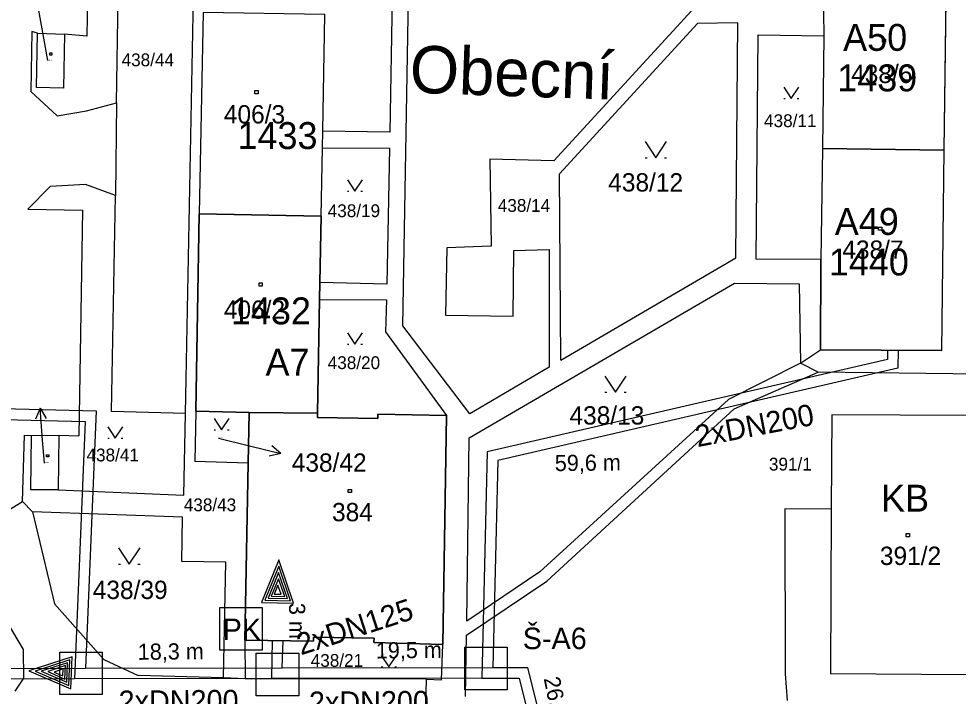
# Model space of a CAD drawing. Extents: x -468021 to -466942, y -1130484 to -1128584.
# Drawn here: x -467698.5 to -467611.3, y -1129128.4 to -1129065.5 of the extents above; entities that cross this region are included whole.
import ezdxf

# ---------------------------------------------------------------- set-up
doc = ezdxf.new("R2010")
doc.units = 0
for name, color, linetype in [('13-Redukce', 7, 'Continuous'), ('14a-Šachty', 7, 'Continuous'), ('17-Plynové kotelny', 7, 'Continuous'), ('19-PK-šrafy', 7, 'Continuous'), ('21-Označení-odběrného-místa', 7, 'Continuous'), ('22-Odběrná místa-šrafy', 7, 'Continuous'), ('23-Popisy-budov', 7, 'Continuous'), ('25-Popisná-čísla', 7, 'Continuous'), ('27-delky-vedeni', 7, 'Continuous'), ('DKM', 7, 'Continuous'), ('UT_SKUTEČNOST_předizolované potrubí', 7, 'Continuous'), ('UT_SKUTEČNOST_staré', 7, 'Continuous')]:
    doc.layers.add(name, color=color, linetype=linetype)

# ---------------------------------------------------------------- blocks, each defined once
blk = doc.blocks.new('SACHTA')
at = {"layer": '14a-Šachty'}
blk.add_lwpolyline([(-0.00001391, 0.00002346), (0.00002558, 0.00002346), (0.00002558, -0.00001604), (-0.00001391, -0.00001604)], close=True, dxfattribs=at)
blk = doc.blocks.new('REDUKCE')
at = {"layer": '13-Redukce'}
for points in [[(-0.01322, 0.00747), (0.02656, 0.02205), (-0.01322, 0.03715), (-0.01322, 0.00747)], [(-0.01121, 0.01028), (0.02073, 0.02206), (-0.01123, 0.03426), (-0.01121, 0.01028)], [(-0.00918, 0.01313), (0.01492, 0.02205), (-0.00918, 0.03128), (-0.00918, 0.01313)], [(-0.00725, 0.01583), (0.00893, 0.02206), (-0.00726, 0.02841), (-0.00725, 0.01583)], [(-0.00521, 0.01911), (0.00311, 0.02232), (-0.00522, 0.02558), (-0.00521, 0.01911)]]:
    blk.add_lwpolyline(points, dxfattribs=at)
blk = doc.blocks.new('PK')
at = {"layer": '17-Plynové kotelny'}
blk.add_lwpolyline([(-0.00001391, 0.00002346), (0.00002558, 0.00002346), (0.00002558, -0.00001604), (-0.00001391, -0.00001604)], close=True, dxfattribs=at)
blk.add_text('PK', height=0.00002, dxfattribs=at).set_placement((-0.0000113, -0.00000673))

msp = doc.modelspace()

# ---------------------------------------------------------------- linework, layer by layer
at = {"layer": '19-PK-šrafy'}
msp.add_lwpolyline([(-467658.789, -1129102.3), (-467665.17, -1129102.18), (-467665.18, -1129102.57), (-467670.789, -1129102.47), (-467670.78, -1129102.08), (-467677.13, -1129102), (-467677.219, -1129106.72), (-467677.52, -1129123.139), (-467671.15, -1129123.26), (-467671.15, -1129122.86), (-467665.53, -1129122.96), (-467665.539, -1129123.36), (-467659.15, -1129123.54), (-467658.789, -1129102.3)], dxfattribs=at)
at = {"layer": '22-Odběrná místa-šrafy'}
for p, q in [((-467681.76, -1129083.56), (-467670.45, -1129083.77)), ((-467670.45, -1129083.77), (-467681.76, -1129083.56))]:
    msp.add_line(p, q, dxfattribs=at)
for points in [[(-467623.599, -1129058.889), (-467623.76, -1129064.879), (-467623.75, -1129067.03), (-467623.849, -1129077.49), (-467612.55, -1129077.639), (-467612.3, -1129059.04)], [(-467670.099, -1129065.06), (-467681.409, -1129064.86), (-467681.76, -1129083.56)], [(-467670.45, -1129083.77), (-467670.33, -1129077.43), (-467670.3, -1129075.879), (-467670.099, -1129065.06)], [(-467612.55, -1129077.639), (-467623.849, -1129077.49), (-467624.02, -1129087.79), (-467624.06, -1129096.2), (-467612.789, -1129096.24), (-467612.55, -1129077.639)], [(-467681.76, -1129083.56), (-467682.09, -1129101.879), (-467677.13, -1129102), (-467670.78, -1129102.08), (-467670.59, -1129091.53), (-467670.56, -1129089.93), (-467670.45, -1129083.77)]]:
    msp.add_lwpolyline(points, dxfattribs=at)
at = {"layer": 'DKM'}
for p, q in [((-467662.86, -1129093.96), (-467661.97, -1129044.42)), ((-467689.46, -1129073.26), (-467689.05, -1129046.06)), ((-467683.03, -1129102.1), (-467681.98, -1129046.06)), ((-467691.96, -1129051.94), (-467692.2, -1129067.05)), ((-467663.68, -1129054.51), (-467664.06, -1129075.98)), ((-467612.55, -1129077.64), (-467612.3, -1129059.04)), ((-467696.36, -1129066.39), (-467696.905, -1129063.439)), ((-467681.41, -1129064.86), (-467681.76, -1129083.56)), ((-467670.3, -1129075.88), (-467670.1, -1129065.06)), ((-467636.02, -1129064.7), (-467648.81, -1129078.65)), ((-467623.76, -1129064.88), (-467623.75, -1129067.03)), ((-467635.47, -1129065.89), (-467648.31, -1129079.86)), ((-467631.73, -1129065.82), (-467635.47, -1129065.89)), ((-467631.93, -1129087.64), (-467631.73, -1129065.82)), ((-467697.31, -1129066.64), (-467697.41, -1129072.2)), ((-467696.79, -1129066.78), (-467697.31, -1129066.64)), ((-467696.89, -1129071.83), (-467696.79, -1129066.78)), ((-467696.79, -1129066.78), (-467694.29, -1129066.88)), ((-467695.82, -1129069.34), (-467696.36, -1129066.39)), ((-467694.29, -1129066.88), (-467694.39, -1129071.88)), ((-467692.2, -1129067.05), (-467694.29, -1129066.88)), ((-467630.03, -1129087.76), (-467629.85, -1129066.95)), ((-467629.85, -1129066.95), (-467623.75, -1129067.03)), ((-467623.75, -1129067.03), (-467623.85, -1129077.49)), ((-467618.3, -1129067.33), (-467618, -1129067.33)), ((-467618.3, -1129067.63), (-467618.3, -1129067.33)), ((-467618, -1129067.63), (-467618.3, -1129067.63)), ((-467618, -1129067.33), (-467618, -1129067.63)), ((-467695.66, -1129068.61), (-467695.45, -1129068.61)), ((-467695.66, -1129068.82), (-467695.66, -1129068.61)), ((-467695.45, -1129068.61), (-467695.45, -1129068.82)), ((-467695.45, -1129068.82), (-467695.66, -1129068.82)), ((-467697.41, -1129072.2), (-467694.96, -1129074.45)), ((-467694.39, -1129071.88), (-467696.89, -1129071.83)), ((-467676.59, -1129072.12), (-467676.29, -1129072.12)), ((-467676.59, -1129072.42), (-467676.59, -1129072.12)), ((-467676.29, -1129072.12), (-467676.29, -1129072.42)), ((-467627.47, -1129071.81), (-467626.77, -1129072.86)), ((-467626.77, -1129072.86), (-467626.07, -1129071.81)), ((-467676.29, -1129072.42), (-467676.59, -1129072.42)), ((-467627.47, -1129072.86), (-467627.33, -1129072.86)), ((-467626.21, -1129072.86), (-467626.07, -1129072.86)), ((-467692.24, -1129074), (-467689.46, -1129073.26)), ((-467689.46, -1129073.26), (-467689.55, -1129081.86)), ((-467694.96, -1129074.45), (-467692.24, -1129074)), ((-467670.33, -1129077.43), (-467670.3, -1129075.88)), ((-467664.06, -1129075.98), (-467670.3, -1129075.88)), ((-467670.45, -1129083.77), (-467670.33, -1129077.43)), ((-467670.33, -1129077.43), (-467664.1, -1129077.47)), ((-467640.35, -1129076.86), (-467639.35, -1129078.36)), ((-467639.35, -1129078.36), (-467638.35, -1129076.86)), ((-467664.1, -1129077.47), (-467664.33, -1129090.08)), ((-467623.85, -1129077.49), (-467624.02, -1129087.79)), ((-467623.85, -1129077.49), (-467612.55, -1129077.64)), ((-467612.79, -1129096.24), (-467612.55, -1129077.64)), ((-467648.81, -1129078.65), (-467654.77, -1129078.5)), ((-467654.77, -1129078.5), (-467654.65, -1129086.58)), ((-467640.35, -1129078.36), (-467640.15, -1129078.36)), ((-467638.55, -1129078.36), (-467638.35, -1129078.36)), ((-467648.16, -1129097.14), (-467648.31, -1129079.86)), ((-467692.32, -1129080.83), (-467695.63, -1129081.02)), ((-467689.55, -1129081.86), (-467692.32, -1129080.83)), ((-467668, -1129080.4), (-467667.3, -1129081.45)), ((-467667.3, -1129081.45), (-467666.6, -1129080.4)), ((-467695.63, -1129081.02), (-467697.69, -1129083.13)), ((-467668, -1129081.45), (-467667.86, -1129081.45)), ((-467666.74, -1129081.45), (-467666.6, -1129081.45)), ((-467689.92, -1129101.92), (-467689.55, -1129081.86)), ((-467697.69, -1129083.13), (-467692.6, -1129083.21)), ((-467692.6, -1129083.21), (-467692.96, -1129104.17)), ((-467682.09, -1129101.88), (-467681.76, -1129083.56)), ((-467681.76, -1129083.56), (-467670.45, -1129083.77)), ((-467670.45, -1129083.77), (-467670.56, -1129089.93)), ((-467618.65, -1129084.79), (-467618.35, -1129084.79)), ((-467618.65, -1129085.09), (-467618.65, -1129084.79)), ((-467618.35, -1129085.09), (-467618.65, -1129085.09)), ((-467618.35, -1129084.79), (-467618.35, -1129085.09)), ((-467658.75, -1129086.72), (-467658.89, -1129092.97)), ((-467654.65, -1129086.58), (-467658.75, -1129086.72)), ((-467652.61, -1129093.06), (-467652.55, -1129086.97)), ((-467652.55, -1129086.97), (-467649.26, -1129086.89)), ((-467649.26, -1129086.89), (-467649.26, -1129097.79)), ((-467648.16, -1129097.14), (-467631.93, -1129087.64)), ((-467624.02, -1129087.79), (-467630.03, -1129087.76)), ((-467624.06, -1129096.2), (-467624.02, -1129087.79)), ((-467676.21, -1129089.97), (-467675.91, -1129089.97)), ((-467676.21, -1129090.27), (-467676.21, -1129089.97)), ((-467675.91, -1129090.27), (-467676.21, -1129090.27)), ((-467675.91, -1129089.97), (-467675.91, -1129090.27)), ((-467670.56, -1129089.93), (-467670.59, -1129091.53)), ((-467664.33, -1129090.08), (-467670.56, -1129089.93)), ((-467656.68, -1129104.35), (-467632.03, -1129089.99)), ((-467632.03, -1129089.99), (-467626.02, -1129090.06)), ((-467626.02, -1129090.06), (-467625.9, -1129097.44)), ((-467670.59, -1129091.53), (-467670.78, -1129102.08)), ((-467670.59, -1129091.53), (-467664.38, -1129091.55)), ((-467664.38, -1129091.55), (-467664.46, -1129094.51)), ((-467658.89, -1129092.97), (-467652.61, -1129093.06)), ((-467656.63, -1129102.15), (-467662.86, -1129093.96)), ((-467668, -1129094.61), (-467667.3, -1129095.66)), ((-467667.3, -1129095.66), (-467666.6, -1129094.61)), ((-467664.46, -1129094.51), (-467658.79, -1129102.3)), ((-467668, -1129095.66), (-467667.86, -1129095.66)), ((-467666.74, -1129095.66), (-467666.6, -1129095.66)), ((-467625.9, -1129097.44), (-467624.06, -1129096.2)), ((-467612.79, -1129096.24), (-467624.06, -1129096.2)), ((-467625.9, -1129097.44), (-467632.6, -1129100.81)), ((-467624.25, -1129098.27), (-467625.9, -1129097.44)), ((-467649.26, -1129097.79), (-467656.63, -1129102.15)), ((-467632.08, -1129101.67), (-467624.25, -1129098.27)), ((-467602.98, -1129098.54), (-467624.25, -1129098.27)), ((-467644.09, -1129098.63), (-467643.09, -1129100.13)), ((-467643.09, -1129100.13), (-467642.09, -1129098.63)), ((-467644.09, -1129100.13), (-467643.89, -1129100.13)), ((-467642.29, -1129100.13), (-467642.09, -1129100.13)), ((-467632.6, -1129100.81), (-467650.11, -1129116.82)), ((-467696.559, -1129101.599), (-467696.978, -1129102.636)), ((-467696.32, -1129104.59), (-467696.559, -1129101.599)), ((-467696.559, -1129101.599), (-467695.981, -1129102.556)), ((-467682.09, -1129101.88), (-467682.17, -1129106.57)), ((-467677.13, -1129102), (-467682.09, -1129101.88)), ((-467649.48, -1129117.66), (-467632.08, -1129101.67)), ((-467683.03, -1129102.1), (-467689.92, -1129101.92)), ((-467683.19, -1129109.69), (-467683.03, -1129102.1)), ((-467680.39, -1129102.58), (-467679.69, -1129103.63)), ((-467679.69, -1129103.63), (-467678.99, -1129102.58)), ((-467677.22, -1129106.72), (-467677.13, -1129102)), ((-467670.78, -1129102.08), (-467677.13, -1129102)), ((-467670.78, -1129102.08), (-467670.79, -1129102.47)), ((-467670.79, -1129102.47), (-467665.18, -1129102.57)), ((-467665.18, -1129102.57), (-467665.17, -1129102.18)), ((-467665.17, -1129102.18), (-467658.79, -1129102.3)), ((-467658.79, -1129102.3), (-467659.15, -1129123.54)), ((-467623, -1129102.22), (-467623.05, -1129111)), ((-467610.3, -1129102.29), (-467623, -1129102.22)), ((-467690.27, -1129103.35), (-467689.57, -1129104.4)), ((-467689.57, -1129104.4), (-467688.87, -1129103.35)), ((-467680.39, -1129103.63), (-467680.25, -1129103.63)), ((-467679.13, -1129103.63), (-467678.99, -1129103.63)), ((-467698.2, -1129110.28), (-467698, -1129104.13)), ((-467698, -1129104.13), (-467697.36, -1129104.14)), ((-467697.41, -1129109.18), (-467697.36, -1129104.14)), ((-467697.36, -1129104.14), (-467694.81, -1129104.12)), ((-467694.81, -1129104.12), (-467694.88, -1129109.19)), ((-467694.81, -1129104.12), (-467692.96, -1129104.17)), ((-467690.27, -1129104.4), (-467690.13, -1129104.4)), ((-467689.01, -1129104.4), (-467688.87, -1129104.4)), ((-467679.98, -1129104.41), (-467677.09, -1129105.11)), ((-467656.9, -1129121.38), (-467656.68, -1129104.35)), ((-467696.15, -1129106.71), (-467696.32, -1129104.59)), ((-467677.09, -1129105.11), (-467674.173, -1129105.812)), ((-467674.173, -1129105.812), (-467675.028, -1129105.092)), ((-467695.96, -1129105.93), (-467695.75, -1129105.93)), ((-467695.96, -1129106.14), (-467695.96, -1129105.93)), ((-467695.75, -1129106.14), (-467695.96, -1129106.14)), ((-467695.75, -1129105.93), (-467695.75, -1129106.14)), ((-467674.173, -1129105.812), (-467675.262, -1129106.064)), ((-467677.22, -1129106.72), (-467682.17, -1129106.57)), ((-467677.52, -1129123.14), (-467677.22, -1129106.72)), ((-467694.88, -1129109.19), (-467697.41, -1129109.18)), ((-467694.88, -1129109.19), (-467683.19, -1129109.69)), ((-467667.93, -1129109.15), (-467667.63, -1129109.15)), ((-467667.93, -1129109.45), (-467667.93, -1129109.15)), ((-467667.63, -1129109.45), (-467667.93, -1129109.45)), ((-467667.63, -1129109.15), (-467667.63, -1129109.45)), ((-467705.3, -1129114.65), (-467698.2, -1129110.28)), ((-467698.2, -1129110.28), (-467697.27, -1129111.24)), ((-467697.27, -1129111.24), (-467695.22, -1129119.77)), ((-467683.33, -1129111.73), (-467697.27, -1129111.24)), ((-467627.35, -1129110.97), (-467627.33, -1129126.27)), ((-467623.05, -1129111), (-467627.35, -1129110.97)), ((-467623.05, -1129111), (-467623.13, -1129126.29)), ((-467683.4, -1129115.84), (-467683.33, -1129111.73)), ((-467616.08, -1129113.25), (-467615.78, -1129113.25)), ((-467616.08, -1129113.55), (-467616.08, -1129113.25)), ((-467615.78, -1129113.55), (-467616.08, -1129113.55)), ((-467615.78, -1129113.25), (-467615.78, -1129113.55)), ((-467689.27, -1129114.59), (-467688.27, -1129116.09)), ((-467688.27, -1129116.09), (-467687.27, -1129114.59)), ((-467679.3, -1129115.92), (-467683.4, -1129115.84)), ((-467689.27, -1129116.09), (-467689.07, -1129116.09)), ((-467687.47, -1129116.09), (-467687.27, -1129116.09)), ((-467679.5, -1129126.66), (-467679.3, -1129115.92)), ((-467650.11, -1129116.82), (-467656.9, -1129121.38)), ((-467656.94, -1129122.7), (-467649.48, -1129117.66)), ((-467701.14, -1129118.98), (-467698.13, -1129124.02)), ((-467695.22, -1129119.77), (-467690.63, -1129124.95)), ((-467657.02, -1129128.39), (-467656.94, -1129122.7)), ((-467671.15, -1129123.26), (-467677.52, -1129123.14)), ((-467677.52, -1129123.14), (-467677.51, -1129126.73)), ((-467665.53, -1129122.96), (-467671.15, -1129122.86)), ((-467671.15, -1129122.86), (-467671.15, -1129123.26)), ((-467665.54, -1129123.36), (-467665.53, -1129122.96)), ((-467659.15, -1129123.54), (-467665.54, -1129123.36)), ((-467659.26, -1129126.83), (-467659.15, -1129123.54)), ((-467698.13, -1129124.02), (-467698.11, -1129126.68)), ((-467664.85, -1129124.58), (-467664.15, -1129125.63)), ((-467664.15, -1129125.63), (-467663.45, -1129124.58)), ((-467690.63, -1129124.95), (-467687.44, -1129126.43)), ((-467664.85, -1129125.63), (-467664.71, -1129125.63)), ((-467663.59, -1129125.63), (-467663.45, -1129125.63)), ((-467627.33, -1129126.27), (-467627.15, -1129128.75)), ((-467610.43, -1129126.36), (-467623.13, -1129126.29)), ((-467698.11, -1129126.68), (-467698.9, -1129127.88)), ((-467679.5, -1129126.66), (-467687.44, -1129126.43)), ((-467677.51, -1129126.73), (-467679.5, -1129126.66)), ((-467660.66, -1129126.77), (-467677.51, -1129126.73)), ((-467660.77, -1129131.18), (-467660.66, -1129126.77)), ((-467660.66, -1129126.77), (-467659.26, -1129126.83))]:
    msp.add_line(p, q, dxfattribs=at)
at = {"layer": 'UT_SKUTEČNOST_předizolované potrubí'}
for points in [[(-467617.827, -1129096.222), (-467617.839, -1129097.084), (-467655.017, -1129105.665), (-467655.527, -1129126.684)], [(-467616.827, -1129096.226), (-467616.849, -1129097.882), (-467654.037, -1129106.465), (-467654.49, -1129125.705)]]:
    msp.add_lwpolyline(points, dxfattribs=at)
at = {"layer": 'UT_SKUTEČNOST_staré'}
for points in [[(-467725.046, -1129101.022), (-467691.336, -1129101.865), (-467692.323, -1129125.748)], [(-467725.061, -1129102.054), (-467692.377, -1129102.84), (-467693.365, -1129126.75)], [(-467779.092, -1129109.326), (-467756.626, -1129109.626), (-467756.603, -1129108.669), (-467723.66, -1129109.585), (-467724.055, -1129125.792), (-467692.323, -1129125.748)], [(-467693.365, -1129126.75), (-467725.08, -1129126.793), (-467724.684, -1129110.557), (-467755.628, -1129109.697), (-467755.65, -1129110.639), (-467779.059, -1129110.346)], [(-467674.984, -1129123.187), (-467675.068, -1129126.704)], [(-467674.049, -1129125.724), (-467673.963, -1129123.207)], [(-467692.323, -1129125.748), (-467674.049, -1129125.724)], [(-467674.049, -1129125.724), (-467654.49, -1129125.697)], [(-467654.49, -1129125.705), (-467651.256, -1129125.693), (-467645.707, -1129148.087)], [(-467675.068, -1129126.704), (-467693.365, -1129126.75)], [(-467655.527, -1129126.684), (-467675.068, -1129126.704)], [(-467655.527, -1129126.684), (-467652.038, -1129126.694), (-467646.445, -1129149.269)]]:
    msp.add_lwpolyline(points, dxfattribs=at)

# ---------------------------------------------------------------- block references
at = {"layer": '13-Redukce'}
for p, xscale, yscale, rotation in [((-467672.228, -1129118.412), 100.00000000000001, 100, 88.54736350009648), ((-467694.861, -1129123.899), 100, 99.99999999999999, 177.72546848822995)]:
    msp.add_blockref('REDUKCE', p, dxfattribs=dict(at, xscale=xscale, yscale=yscale, rotation=rotation))
at = {"layer": '14a-Šachty', "xscale": 100000, "yscale": 100000}
for p in [(-467693.333, -1129126.607), (-467675.076, -1129126.717), (-467655.711, -1129126.146)]:
    msp.add_blockref('SACHTA', p, dxfattribs=at)
at = {"layer": '17-Plynové kotelny', "xscale": 100000, "yscale": 100000}
msp.add_blockref('PK', (-467678.466, -1129122.478), dxfattribs=at)

# ---------------------------------------------------------------- texts
at = {"layer": '14a-Šachty'}
msp.add_text('Š-A6', height=2, dxfattribs=at).set_placement((-467651.714, -1129123.986))
at = {"layer": '21-Označení-odběrného-místa'}
for s, p in [('A50', (-467621.946, -1129068.429)), ('A49', (-467622.724, -1129085.527)), ('A7', (-467675.61, -1129098.592))]:
    msp.add_text(s, height=2.5, dxfattribs=at).set_placement(p)
at = {"layer": '23-Popisy-budov'}
msp.add_text('KB', height=2.5, dxfattribs=at).set_placement((-467618.421, -1129111.22))
at = {"layer": '25-Popisná-čísla'}
for s, p in [('1439', (-467622.497, -1129072.189)), ('1433', (-467678.217, -1129077.546)), ('1440', (-467623.275, -1129089.287)), ('1432', (-467678.826, -1129093.824))]:
    msp.add_text(s, height=2.5, dxfattribs=at).set_placement(p)
at = {"layer": '27-delky-vedeni'}
for s, rotation, p in [('59,6 m', 0.60824, (-467648.725, -1129107.455)), ('3 m', 270.60824, (-467673.427, -1129119.695)), ('18,3 m', 0.60824, (-467687.47, -1129124.982)), ('19,5 m', 0.60824, (-467665.356, -1129124.858)), ('26,5 m', 281.51402, (-467649.769, -1129126.706))]:
    msp.add_text(s, height=1.5, rotation=rotation, dxfattribs=at).set_placement(p)
at = {"layer": 'DKM'}
msp.add_text('Obecní', height=4.4, rotation=358.00794, dxfattribs=at).set_placement((-467662.266, -1129072.304))
for s, height, p in [('438/44', 1.19, (-467688.98, -1129069.86)), ('438/47', 0.1, (-467695.82, -1129069.34)), ('438/6', 1.7, (-467621.2, -1129071.42)), ('406/3', 1.7, (-467679.48, -1129075.17)), ('438/11', 1.19, (-467629.29, -1129075.51)), ('438/12', 1.7, (-467643.77, -1129081.49)), ('438/19', 1.19, (-467669.83, -1129083.87)), ('438/14', 1.19, (-467654.03, -1129083.38)), ('438/7', 1.7, (-467622.02, -1129087.74)), ('406/2', 1.7, (-467679.48, -1129093.31)), ('438/20', 1.19, (-467669.83, -1129097.98)), ('438/13', 1.7, (-467647.37, -1129103.13)), ('438/42', 0.1, (-467679.98, -1129104.41)), ('438/41', 1.19, (-467692.24, -1129106.55)), ('438/42', 1.7, (-467673.17, -1129107.51)), ('391/1', 1.19, (-467628.84, -1129107.4)), ('438/40', 0.1, (-467696.15, -1129106.71)), ('438/43', 1.19, (-467683.2, -1129111.18)), ('384', 1.7, (-467669.43, -1129112.11)), ('391/2', 1.7, (-467618.53, -1129116.17)), ('438/39', 1.7, (-467691.66, -1129119.33)), ('438/21', 1.19, (-467671.41, -1129125.63))]:
    msp.add_text(s, height=height, dxfattribs=at).set_placement(p)
at = {"layer": 'UT_SKUTEČNOST_předizolované potrubí'}
msp.add_text('2xDN200', height=2, rotation=10.79946, dxfattribs=at).set_placement((-467635.479, -1129105.231))
at = {"layer": 'UT_SKUTEČNOST_staré'}
for s, rotation, p in [('2xDN125', 17.83264, (-467672.323, -1129124.564)), ('2xDN200', 0.38984, (-467689.254, -1129129.837)), ('2xDN200', 0.38984, (-467671.569, -1129129.932))]:
    msp.add_text(s, height=2, rotation=rotation, dxfattribs=at).set_placement(p)

doc.saveas('drawing.dxf')
